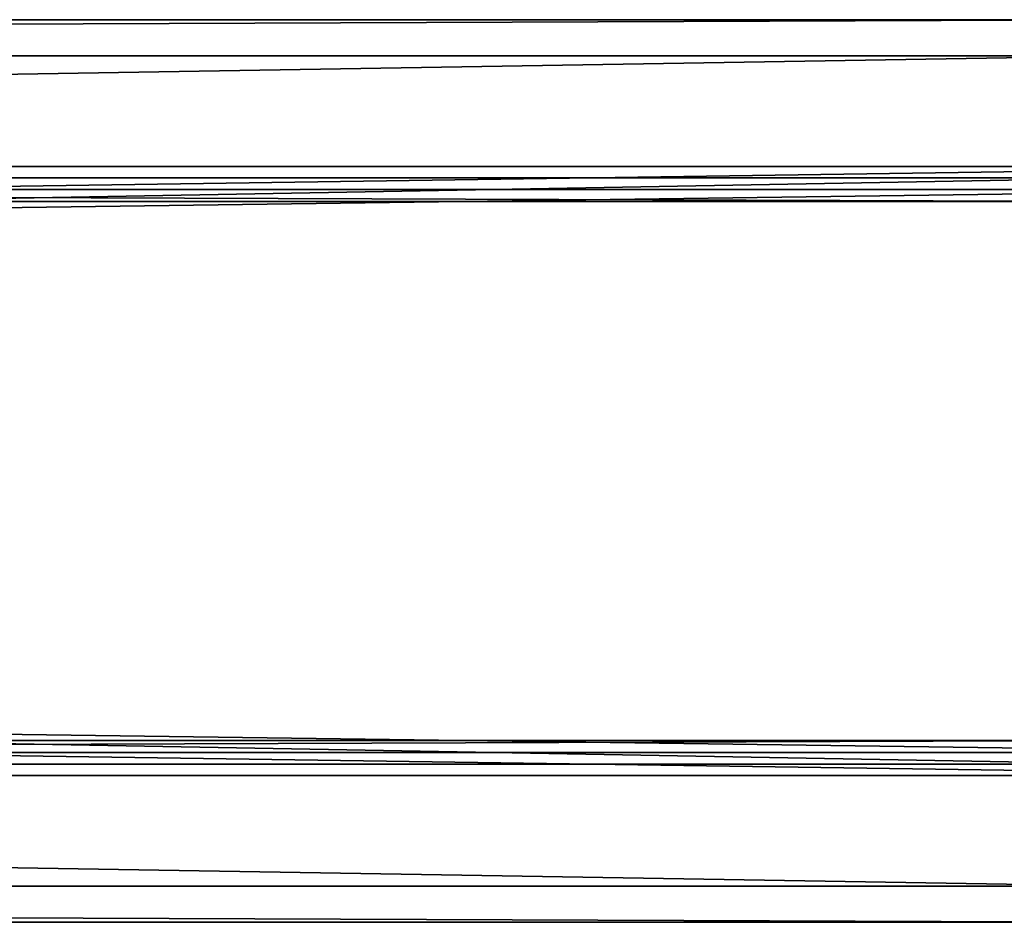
# Model space of a CAD drawing. Header units: millimetres. Extents: x -333 to 67333, y -930 to 39730.
# Tile 416 of 656: x 22064 to 22194, y 9091 to 9209. Entities that reach past the tile are written whole.
import ezdxf

# ---------------------------------------------------------------- set-up
doc = ezdxf.new("R2010")
doc.units = ezdxf.units.MM
doc.layers.add('3', color=7, linetype='Continuous')
doc.layers.add('5', color=7, linetype='Continuous')

msp = doc.modelspace()

# ---------------------------------------------------------------- meshes
at = {"layer": '3', "color": 91}
mesh = msp.add_polyface(dxfattribs=at)
corners = [(22240, 9187, 2983), (22240, 9113, 2983), (16760, 9113, 2983), (16760, 9187, 2983), (22240, 9113, 3057), (16760, 9113, 3057), (22240, 9187, 3057), (16760, 9187, 3057), (22240, 9190, 2980), (22240, 9190, 3060), (16760, 9190, 3060), (16760, 9190, 2980), (22240, 9110, 3060), (16760, 9110, 3060), (22240, 9110, 2980), (16760, 9110, 2980)]
mesh.append_faces([[corners[k] for k in face] for face in [(0, 2, 3, 3), (1, 5, 2, 2), (4, 7, 5, 5), (6, 3, 7, 7), (8, 10, 11, 11), (9, 13, 10, 10), (12, 15, 13, 13), (14, 11, 15, 15)]], dxfattribs={"vtx0": -1, "color": 91})
mesh.append_faces([[corners[k] for k in face] for face in [(9, 6, 12, 12), (6, 8, 0, 0), (0, 8, 1, 1), (12, 4, 14, 14), (4, 12, 6, 6), (14, 1, 8, 8), (11, 3, 15, 15), (3, 10, 7, 7), (7, 10, 5, 5), (15, 2, 13, 13), (2, 15, 3, 3), (13, 5, 10, 10)]], dxfattribs={"vtx0": -1, "vtx1": -1, "color": 91})
mesh.append_faces([[corners[k] for k in face] for face in [(6, 9, 8, 8), (14, 4, 1, 1), (3, 11, 10, 10), (13, 2, 5, 5)]], dxfattribs={"vtx0": -1, "vtx2": -1, "vtx3": -1, "color": 91})
mesh.append_faces([[corners[k] for k in face] for face in [(0, 1, 2, 2), (1, 4, 5, 5), (4, 6, 7, 7), (6, 0, 3, 3), (8, 9, 10, 10), (9, 12, 13, 13), (12, 14, 15, 15), (14, 8, 11, 11)]], dxfattribs={"vtx2": -1, "vtx3": -1, "color": 91})
at = {"layer": '5', "color": 131}
mesh = msp.add_polyface(dxfattribs=at)
corners = [(16790.02, 9114.57, 5036.37), (16790.02, 9204.56, 5055.5), (22210.03, 9204.56, 5055.5), (22210.03, 9114.57, 5036.37), (16790.02, 9185.43, 5145.49), (22210.03, 9185.43, 5145.49), (16790.02, 9095.44, 5126.36), (22210.03, 9095.44, 5126.36), (16790.02, 9111.49, 5031.63), (16790.02, 9090.7, 5129.44), (22210.03, 9090.7, 5129.44), (22210.03, 9111.49, 5031.63), (16790.02, 9188.51, 5150.24), (22210.03, 9188.51, 5150.24), (16790.02, 9209.3, 5052.42), (22210.03, 9209.3, 5052.42)]
mesh.append_faces([[corners[k] for k in face] for face in [(0, 2, 3, 3), (1, 5, 2, 2), (4, 7, 5, 5), (6, 3, 7, 7), (8, 10, 11, 11), (9, 13, 10, 10), (12, 15, 13, 13), (14, 11, 15, 15)]], dxfattribs={"vtx0": -1, "color": 131})
mesh.append_faces([[corners[k] for k in face] for face in [(9, 6, 12, 12), (6, 8, 0, 0), (0, 8, 1, 1), (12, 4, 14, 14), (4, 12, 6, 6), (11, 3, 15, 15), (3, 10, 7, 7), (13, 7, 10, 10)]], dxfattribs={"vtx0": -1, "vtx1": -1, "color": 131})
mesh.append_faces([[corners[k] for k in face] for face in [(6, 9, 8, 8), (1, 8, 14, 14), (14, 4, 1, 1), (3, 11, 10, 10), (15, 3, 2, 2), (2, 13, 15, 15), (13, 2, 5, 5), (13, 5, 7, 7)]], dxfattribs={"vtx0": -1, "vtx2": -1, "vtx3": -1, "color": 131})
mesh.append_faces([[corners[k] for k in face] for face in [(0, 1, 2, 2), (1, 4, 5, 5), (4, 6, 7, 7), (6, 0, 3, 3), (8, 9, 10, 10), (9, 12, 13, 13), (12, 14, 15, 15), (14, 8, 11, 11)]], dxfattribs={"vtx2": -1, "vtx3": -1, "color": 131})

doc.saveas('drawing.dxf')
